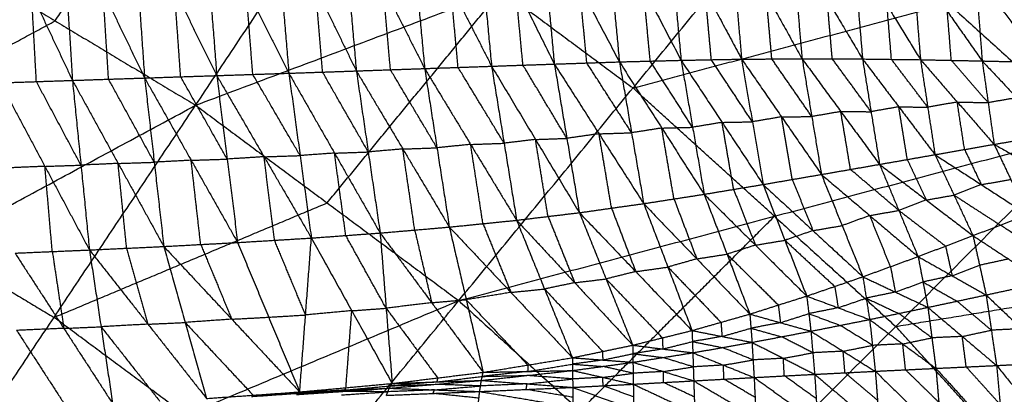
# Model space of a CAD drawing. Header units: millimetres. Extents: x -106 to 110, y -96 to 120.
# Tile 805 of 1020: x 27.29 to 42.23, y 49.69 to 55.37. Entities that reach past the tile are written whole.
import ezdxf

# ---------------------------------------------------------------- set-up
doc = ezdxf.new("R2010")
doc.units = ezdxf.units.MM
doc.header["$MEASUREMENT"] = 0
doc.layers.add('Default', color=7, linetype='Continuous', true_color=0x000000)

msp = doc.modelspace()

# ---------------------------------------------------------------- linework, layer by layer
at = {"layer": 'Default'}
for points in [[(29.962, 54.073, 3.861), (32.277, 57.538, 3.907), (34.592, 61.003, 3.952)], [(27.83, 55.351, 3.861), (28.987, 57.084, 3.884), (30.145, 58.816, 3.907)], [(29.962, 54.073, 3.861), (34.602, 55.814, 3.907), (39.242, 57.555, 3.952)], [(33.954, 51.112, 3.861), (36.598, 54.334, 3.907), (39.242, 57.555, 3.952)], [(39.242, 57.555, 3.952), (41.386, 55.611, 3.952), (43.531, 53.667, 3.952)], [(26.852, 57.081, -3.008), (27.473, 55.765, -2.855), (28.093, 54.449, -2.702)], [(27.925, 57.104, -2.992), (28.009, 55.777, -2.847), (28.093, 54.449, -2.702)], [(27.925, 57.104, -2.992), (28.557, 55.795, -2.835), (29.188, 54.486, -2.677)], [(29.001, 57.122, -2.966), (29.095, 55.804, -2.821), (29.188, 54.486, -2.677)], [(29.001, 57.122, -2.966), (29.641, 55.822, -2.802), (30.282, 54.522, -2.639)], [(30.079, 57.133, -2.925), (30.18, 55.828, -2.782), (30.282, 54.522, -2.639)], [(30.079, 57.133, -2.925), (30.728, 55.846, -2.756), (31.376, 54.558, -2.587)], [(31.16, 57.136, -2.869), (31.268, 55.847, -2.728), (31.376, 54.558, -2.587)], [(31.16, 57.136, -2.869), (31.78, 55.864, -2.696), (32.4, 54.593, -2.523)], [(32.174, 57.128, -2.8), (32.287, 55.861, -2.661), (32.4, 54.593, -2.523)], [(32.174, 57.128, -2.8), (32.805, 55.879, -2.622), (33.436, 54.629, -2.444)], [(33.207, 57.109, -2.713), (33.321, 55.869, -2.578), (33.436, 54.629, -2.444)], [(33.207, 57.109, -2.713), (33.829, 55.886, -2.532), (34.452, 54.664, -2.351)], [(34.224, 57.073, -2.612), (34.338, 55.869, -2.481), (34.452, 54.664, -2.351)], [(34.224, 57.073, -2.612), (34.814, 55.885, -2.432), (35.404, 54.697, -2.252)], [(35.183, 57.022, -2.502), (35.294, 55.86, -2.377), (35.404, 54.697, -2.252)], [(35.183, 57.022, -2.502), (35.787, 55.876, -2.319), (36.391, 54.73, -2.135)], [(36.183, 56.945, -2.375), (36.287, 55.838, -2.255), (36.391, 54.73, -2.135)], [(36.183, 56.945, -2.375), (36.755, 55.85, -2.193), (37.327, 54.754, -2.012)], [(37.134, 56.847, -2.24), (37.23, 55.801, -2.126), (37.327, 54.754, -2.012)], [(37.134, 56.847, -2.24), (37.69, 55.809, -2.06), (38.246, 54.771, -1.88)], [(25.698, 56.629, 3.861), (27.83, 55.351, 3.861), (29.962, 54.073, 3.861)], [(38.071, 56.725, -2.095), (38.159, 55.748, -1.988), (38.246, 54.771, -1.88)], [(38.071, 56.725, -2.095), (38.617, 55.751, -1.916), (39.163, 54.777, -1.737)], [(39.006, 56.581, -1.938), (39.084, 55.679, -1.838), (39.163, 54.777, -1.737)], [(39.006, 56.581, -1.938), (39.543, 55.677, -1.76), (40.08, 54.774, -1.582)], [(39.942, 56.417, -1.768), (40.011, 55.595, -1.675), (40.08, 54.774, -1.582)], [(39.942, 56.417, -1.768), (40.451, 55.59, -1.595), (40.959, 54.763, -1.422)], [(40.839, 56.244, -1.592), (40.899, 55.504, -1.507), (40.959, 54.763, -1.422)], [(40.839, 56.244, -1.592), (41.367, 55.494, -1.416), (41.895, 54.744, -1.24)], [(41.794, 56.05, -1.392), (41.845, 55.397, -1.316), (41.895, 54.744, -1.24)], [(41.794, 56.05, -1.392), (42.3, 55.386, -1.223), (42.805, 54.722, -1.054)], [(32.918, 54.611, -2.483), (32.862, 55.245, -2.552), (32.805, 55.879, -2.622)], [(33.944, 54.646, -2.397), (33.887, 55.266, -2.465), (33.829, 55.886, -2.532)], [(34.928, 54.681, -2.301), (34.871, 55.283, -2.366), (34.814, 55.885, -2.432)], [(35.898, 54.713, -2.193), (35.842, 55.295, -2.256), (35.787, 55.876, -2.319)], [(27.546, 54.431, -2.71), (27.509, 55.098, -2.783), (27.473, 55.765, -2.855)], [(28.641, 54.468, -2.69), (28.599, 55.131, -2.762), (28.557, 55.795, -2.835)], [(29.735, 54.504, -2.658), (29.688, 55.163, -2.73), (29.641, 55.822, -2.802)], [(30.829, 54.54, -2.613), (30.778, 55.193, -2.684), (30.728, 55.846, -2.756)], [(31.888, 54.575, -2.555), (31.834, 55.22, -2.625), (31.78, 55.864, -2.696)], [(31.958, 52.593, 3.861), (33.28, 54.203, 3.884), (34.602, 55.814, 3.907)], [(34.602, 55.814, 3.907), (35.6, 55.074, 3.907), (36.598, 54.334, 3.907)], [(36.859, 54.742, -2.074), (36.807, 55.296, -2.133), (36.755, 55.85, -2.193)], [(37.786, 54.763, -1.946), (37.738, 55.286, -2.003), (37.69, 55.809, -2.06)], [(38.704, 54.774, -1.809), (38.661, 55.263, -1.862), (38.617, 55.751, -1.916)], [(36.598, 54.334, 3.907), (38.992, 54.972, 3.929), (41.386, 55.611, 3.952)], [(39.621, 54.776, -1.66), (39.582, 55.226, -1.71), (39.543, 55.677, -1.76)], [(40.519, 54.768, -1.502), (40.485, 55.179, -1.548), (40.451, 55.59, -1.595)], [(41.427, 54.753, -1.331), (41.397, 55.124, -1.373), (41.367, 55.494, -1.416)], [(23.875, 53.219, 3.835), (25.852, 54.285, 3.848), (27.83, 55.351, 3.861)], [(34.452, 54.664, -2.351), (34.928, 54.681, -2.301), (35.404, 54.697, -2.252)], [(35.594, 53.571, -1.824), (35.261, 54.126, -2.063), (34.928, 54.681, -2.301)], [(35.404, 54.697, -2.252), (35.898, 54.713, -2.193), (36.391, 54.73, -2.135)], [(35.404, 54.697, -2.252), (35.594, 53.571, -1.824), (35.784, 52.445, -1.396)], [(35.404, 54.697, -2.252), (36.082, 53.64, -1.784), (36.76, 52.582, -1.317)], [(36.576, 53.656, -1.726), (36.237, 54.185, -1.96), (35.898, 54.713, -2.193)], [(36.391, 54.73, -2.135), (36.859, 54.742, -2.074), (37.327, 54.754, -2.012)], [(36.391, 54.73, -2.135), (36.576, 53.656, -1.726), (36.76, 52.582, -1.317)], [(36.391, 54.73, -2.135), (37.034, 53.727, -1.684), (37.677, 52.724, -1.234)], [(37.502, 53.739, -1.623), (37.18, 54.241, -1.848), (36.859, 54.742, -2.074)], [(37.327, 54.754, -2.012), (37.786, 54.763, -1.946), (38.246, 54.771, -1.88)], [(37.327, 54.754, -2.012), (37.502, 53.739, -1.623), (37.677, 52.724, -1.234)], [(37.327, 54.754, -2.012), (37.949, 53.813, -1.578), (38.571, 52.872, -1.144)], [(38.408, 53.822, -1.512), (38.097, 54.292, -1.729), (37.786, 54.763, -1.946)], [(38.246, 54.771, -1.88), (38.704, 54.774, -1.809), (39.163, 54.777, -1.737)], [(38.246, 54.771, -1.88), (38.408, 53.822, -1.512), (38.571, 52.872, -1.144)], [(38.246, 54.771, -1.88), (38.851, 53.897, -1.464), (39.456, 53.024, -1.048)], [(39.31, 53.901, -1.392), (39.007, 54.337, -1.601), (38.704, 54.774, -1.809)], [(39.163, 54.777, -1.737), (39.31, 53.901, -1.392), (39.456, 53.024, -1.048)], [(39.163, 54.777, -1.737), (39.621, 54.776, -1.66), (40.08, 54.774, -1.582)], [(39.163, 54.777, -1.737), (39.75, 53.977, -1.34), (40.338, 53.177, -0.943)], [(40.209, 53.975, -1.263), (39.915, 54.375, -1.461), (39.621, 54.776, -1.66)], [(40.08, 54.774, -1.582), (40.209, 53.975, -1.263), (40.338, 53.177, -0.943)], [(40.08, 54.774, -1.582), (40.519, 54.768, -1.502), (40.959, 54.763, -1.422)], [(40.08, 54.774, -1.582), (40.63, 54.049, -1.209), (41.179, 53.324, -0.836)], [(41.069, 54.043, -1.129), (40.794, 54.406, -1.315), (40.519, 54.768, -1.502)], [(40.959, 54.763, -1.422), (41.069, 54.043, -1.129), (41.179, 53.324, -0.836)], [(40.959, 54.763, -1.422), (41.427, 54.753, -1.331), (41.895, 54.744, -1.24)], [(40.959, 54.763, -1.422), (41.517, 54.121, -1.068), (42.076, 53.48, -0.713)], [(41.986, 54.112, -0.976), (41.706, 54.433, -1.154), (41.427, 54.753, -1.331)], [(41.895, 54.744, -1.24), (41.986, 54.112, -0.976), (42.076, 53.48, -0.713)], [(41.895, 54.744, -1.24), (42.35, 54.733, -1.147), (42.805, 54.722, -1.054)], [(41.895, 54.744, -1.24), (42.421, 54.186, -0.914), (42.946, 53.628, -0.588)], [(30.282, 54.522, -2.639), (30.829, 54.54, -2.613), (31.376, 54.558, -2.587)], [(31.547, 53.31, -2.108), (31.188, 53.925, -2.36), (30.829, 54.54, -2.613)], [(31.376, 54.558, -2.587), (31.888, 54.575, -2.555), (32.4, 54.593, -2.523)], [(31.376, 54.558, -2.587), (31.547, 53.31, -2.108), (31.718, 52.061, -1.629)], [(31.376, 54.558, -2.587), (32.069, 53.347, -2.085), (32.761, 52.137, -1.583)], [(32.581, 53.365, -2.053), (32.234, 53.97, -2.304), (31.888, 54.575, -2.555)], [(32.4, 54.593, -2.523), (32.918, 54.611, -2.483), (33.436, 54.629, -2.444)], [(32.4, 54.593, -2.523), (32.581, 53.365, -2.053), (32.761, 52.137, -1.583)], [(32.4, 54.593, -2.523), (33.105, 53.41, -2.026), (33.811, 52.227, -1.528)], [(33.623, 53.428, -1.986), (33.271, 54.019, -2.235), (32.918, 54.611, -2.483)], [(33.436, 54.629, -2.444), (33.944, 54.646, -2.397), (34.452, 54.664, -2.351)], [(33.436, 54.629, -2.444), (33.623, 53.428, -1.986), (33.811, 52.227, -1.528)], [(33.436, 54.629, -2.444), (34.134, 53.479, -1.954), (34.832, 52.33, -1.464)], [(34.642, 53.497, -1.908), (34.293, 54.072, -2.152), (33.944, 54.646, -2.397)], [(34.452, 54.664, -2.351), (34.642, 53.497, -1.908), (34.832, 52.33, -1.464)], [(34.452, 54.664, -2.351), (35.118, 53.554, -1.874), (35.784, 52.445, -1.396)], [(26.998, 54.413, -2.718), (27.546, 54.431, -2.71), (28.093, 54.449, -2.702)], [(26.998, 54.413, -2.718), (27.675, 53.147, -2.217), (28.351, 51.88, -1.716)], [(28.222, 53.165, -2.209), (27.884, 53.798, -2.46), (27.546, 54.431, -2.71)], [(28.093, 54.449, -2.702), (28.641, 54.468, -2.69), (29.188, 54.486, -2.677)], [(28.093, 54.449, -2.702), (28.222, 53.165, -2.209), (28.351, 51.88, -1.716)], [(28.093, 54.449, -2.702), (28.786, 53.191, -2.199), (29.479, 51.933, -1.695)], [(29.334, 53.209, -2.186), (28.987, 53.838, -2.438), (28.641, 54.468, -2.69)], [(29.188, 54.486, -2.677), (29.735, 54.504, -2.658), (30.282, 54.522, -2.639)], [(29.188, 54.486, -2.677), (29.334, 53.209, -2.186), (29.479, 51.933, -1.695)], [(29.188, 54.486, -2.677), (29.894, 53.239, -2.172), (30.599, 51.993, -1.667)], [(30.44, 53.257, -2.153), (30.088, 53.88, -2.405), (29.735, 54.504, -2.658)], [(30.282, 54.522, -2.639), (30.44, 53.257, -2.153), (30.599, 51.993, -1.667)], [(30.282, 54.522, -2.639), (31, 53.292, -2.134), (31.718, 52.061, -1.629)], [(38.743, 52.39, 3.907), (37.67, 53.362, 3.907), (36.598, 54.334, 3.907)], [(41.517, 54.121, -1.068), (41.293, 54.082, -1.098), (41.069, 54.043, -1.129)], [(41.628, 53.402, -0.774), (41.572, 53.762, -0.921), (41.517, 54.121, -1.068)], [(41.517, 54.121, -1.068), (41.751, 54.117, -1.022), (41.986, 54.112, -0.976)], [(42.421, 54.186, -0.914), (42.203, 54.149, -0.945), (41.986, 54.112, -0.976)], [(22.052, 49.808, 3.809), (26.007, 51.941, 3.835), (29.962, 54.073, 3.861)], [(25.665, 47.643, 3.809), (27.813, 50.858, 3.835), (29.962, 54.073, 3.861)], [(29.962, 54.073, 3.861), (31.958, 52.593, 3.861), (33.954, 51.112, 3.861)], [(39.75, 53.977, -1.34), (39.53, 53.939, -1.366), (39.31, 53.901, -1.392)], [(39.897, 53.1, -0.996), (39.824, 53.539, -1.168), (39.75, 53.977, -1.34)], [(39.75, 53.977, -1.34), (39.98, 53.976, -1.302), (40.209, 53.975, -1.263)], [(40.63, 54.049, -1.209), (40.419, 54.012, -1.236), (40.209, 53.975, -1.263)], [(40.759, 53.25, -0.89), (40.694, 53.65, -1.049), (40.63, 54.049, -1.209)], [(40.63, 54.049, -1.209), (40.849, 54.046, -1.169), (41.069, 54.043, -1.129)], [(37.949, 53.813, -1.578), (37.725, 53.776, -1.601), (37.502, 53.739, -1.623)], [(37.949, 53.813, -1.578), (38.178, 53.817, -1.545), (38.408, 53.822, -1.512)], [(38.124, 52.798, -1.189), (38.036, 53.306, -1.384), (37.949, 53.813, -1.578)], [(38.851, 53.897, -1.464), (38.63, 53.859, -1.488), (38.408, 53.822, -1.512)], [(38.851, 53.897, -1.464), (39.08, 53.899, -1.428), (39.31, 53.901, -1.392)], [(39.014, 52.948, -1.096), (38.932, 53.423, -1.28), (38.851, 53.897, -1.464)], [(33.954, 51.112, 3.861), (38.743, 52.39, 3.907), (43.531, 53.667, 3.952)], [(36.082, 53.64, -1.784), (35.838, 53.605, -1.804), (35.594, 53.571, -1.824)], [(36.082, 53.64, -1.784), (36.329, 53.648, -1.755), (36.576, 53.656, -1.726)], [(36.272, 52.514, -1.356), (36.177, 53.077, -1.57), (36.082, 53.64, -1.784)], [(37.034, 53.727, -1.684), (36.805, 53.691, -1.705), (36.576, 53.656, -1.726)], [(37.034, 53.727, -1.684), (37.268, 53.733, -1.654), (37.502, 53.739, -1.623)], [(37.219, 52.653, -1.275), (37.126, 53.19, -1.48), (37.034, 53.727, -1.684)], [(37.638, 47.774, 3.861), (40.584, 50.721, 3.907), (43.531, 53.667, 3.952)], [(34.134, 53.479, -1.954), (34.388, 53.488, -1.931), (34.642, 53.497, -1.908)], [(35.118, 53.554, -1.874), (34.88, 53.526, -1.891), (34.642, 53.497, -1.908)], [(35.118, 53.554, -1.874), (35.356, 53.563, -1.849), (35.594, 53.571, -1.824)], [(35.308, 52.388, -1.43), (35.213, 52.971, -1.652), (35.118, 53.554, -1.874)], [(41.179, 53.324, -0.836), (41.628, 53.402, -0.774), (42.076, 53.48, -0.713)], [(42.076, 53.48, -0.713), (42.511, 53.554, -0.651), (42.946, 53.628, -0.588)], [(42.076, 53.48, -0.713), (42.329, 52.948, -0.246), (42.583, 52.416, 0.22)], [(42.076, 53.48, -0.713), (42.744, 53.107, -0.238), (43.412, 52.733, 0.237)], [(32.069, 53.347, -2.085), (31.808, 53.329, -2.096), (31.547, 53.31, -2.108)], [(32.069, 53.347, -2.085), (32.325, 53.356, -2.069), (32.581, 53.365, -2.053)], [(32.24, 52.099, -1.606), (32.154, 52.723, -1.846), (32.069, 53.347, -2.085)], [(33.105, 53.41, -2.026), (32.843, 53.387, -2.039), (32.581, 53.365, -2.053)], [(33.105, 53.41, -2.026), (33.364, 53.419, -2.006), (33.623, 53.428, -1.986)], [(33.286, 52.182, -1.556), (33.196, 52.796, -1.791), (33.105, 53.41, -2.026)], [(34.134, 53.479, -1.954), (33.879, 53.454, -1.97), (33.623, 53.428, -1.986)], [(34.321, 52.278, -1.496), (34.228, 52.879, -1.725), (34.134, 53.479, -1.954)], [(41.628, 53.402, -0.774), (41.754, 53.136, -0.541), (41.881, 52.87, -0.308)], [(28.786, 53.191, -2.199), (28.504, 53.178, -2.204), (28.222, 53.165, -2.209)], [(28.786, 53.191, -2.199), (29.06, 53.2, -2.193), (29.334, 53.209, -2.186)], [(28.915, 51.906, -1.706), (28.851, 52.549, -1.952), (28.786, 53.191, -2.199)], [(29.894, 53.239, -2.172), (29.614, 53.224, -2.179), (29.334, 53.209, -2.186)], [(29.894, 53.239, -2.172), (30.167, 53.248, -2.162), (30.44, 53.257, -2.153)], [(30.039, 51.963, -1.681), (29.966, 52.601, -1.926), (29.894, 53.239, -2.172)], [(31, 53.292, -2.134), (30.72, 53.274, -2.143), (30.44, 53.257, -2.153)], [(31, 53.292, -2.134), (31.274, 53.301, -2.121), (31.547, 53.31, -2.108)], [(31.159, 52.027, -1.648), (31.079, 52.659, -1.891), (31, 53.292, -2.134)], [(40.338, 53.177, -0.943), (40.759, 53.25, -0.89), (41.179, 53.324, -0.836)], [(40.759, 53.25, -0.89), (40.903, 52.944, -0.629), (41.047, 52.637, -0.369)], [(41.179, 53.324, -0.836), (41.468, 52.711, -0.315), (41.756, 52.097, 0.206)], [(41.179, 53.324, -0.836), (41.881, 52.87, -0.308), (42.583, 52.416, 0.22)], [(27.675, 53.147, -2.217), (27.393, 53.135, -2.221), (27.11, 53.123, -2.224)], [(27.675, 53.147, -2.217), (27.949, 53.156, -2.213), (28.222, 53.165, -2.209)], [(27.787, 51.856, -1.723), (27.731, 52.501, -1.97), (27.675, 53.147, -2.217)], [(39.456, 53.024, -1.048), (39.897, 53.1, -0.996), (40.338, 53.177, -0.943)], [(40.63, 52.479, -0.375), (40.264, 52.789, -0.686), (39.897, 53.1, -0.996)], [(40.338, 53.177, -0.943), (40.63, 52.479, -0.375), (40.923, 51.78, 0.192)], [(40.338, 53.177, -0.943), (41.047, 52.637, -0.369), (41.756, 52.097, 0.206)], [(38.571, 52.872, -1.144), (39.014, 52.948, -1.096), (39.456, 53.024, -1.048)], [(39.014, 52.948, -1.096), (39.171, 52.561, -0.789), (39.328, 52.173, -0.482)], [(39.456, 53.024, -1.048), (39.771, 52.249, -0.434), (40.085, 51.474, 0.181)], [(39.456, 53.024, -1.048), (40.19, 52.402, -0.428), (40.923, 51.78, 0.192)], [(41.881, 52.87, -0.308), (42.105, 52.909, -0.277), (42.329, 52.948, -0.246)], [(37.677, 52.724, -1.234), (38.124, 52.798, -1.189), (38.571, 52.872, -1.144)], [(38.124, 52.798, -1.189), (38.289, 52.376, -0.86), (38.455, 51.953, -0.532)], [(38.571, 52.872, -1.144), (38.902, 52.027, -0.487), (39.233, 51.181, 0.17)], [(38.571, 52.872, -1.144), (39.328, 52.173, -0.482), (40.085, 51.474, 0.181)], [(41.881, 52.87, -0.308), (41.674, 52.79, -0.311), (41.468, 52.711, -0.315)], [(27.813, 50.858, 3.835), (29.886, 51.725, 3.848), (31.958, 52.593, 3.861)], [(36.76, 52.582, -1.317), (37.219, 52.653, -1.275), (37.677, 52.724, -1.234)], [(37.219, 52.653, -1.275), (37.392, 52.199, -0.927), (37.565, 51.745, -0.578)], [(37.677, 52.724, -1.234), (38.024, 51.816, -0.536), (38.37, 50.908, 0.161)], [(37.677, 52.724, -1.234), (38.455, 51.953, -0.532), (39.233, 51.181, 0.17)], [(41.047, 52.637, -0.369), (40.839, 52.558, -0.372), (40.63, 52.479, -0.375)], [(41.047, 52.637, -0.369), (41.258, 52.674, -0.342), (41.468, 52.711, -0.315)], [(41.468, 52.711, -0.315), (41.819, 52.484, -0.051), (42.17, 52.257, 0.213)], [(34.832, 52.33, -1.464), (35.308, 52.388, -1.43), (35.784, 52.445, -1.396)], [(35.784, 52.445, -1.396), (36.272, 52.514, -1.356), (36.76, 52.582, -1.317)], [(35.784, 52.445, -1.396), (36.189, 51.441, -0.626), (36.594, 50.437, 0.145)], [(35.784, 52.445, -1.396), (36.639, 51.552, -0.622), (37.493, 50.659, 0.152)], [(36.272, 52.514, -1.356), (36.455, 52.033, -0.989), (36.639, 51.552, -0.622)], [(36.76, 52.582, -1.317), (37.127, 51.621, -0.582), (37.493, 50.659, 0.152)], [(36.76, 52.582, -1.317), (37.565, 51.745, -0.578), (38.37, 50.908, 0.161)], [(40.19, 52.402, -0.428), (40.41, 52.44, -0.402), (40.63, 52.479, -0.375)], [(40.63, 52.479, -0.375), (40.985, 52.209, -0.088), (41.34, 51.939, 0.199)], [(33.811, 52.227, -1.528), (34.321, 52.278, -1.496), (34.832, 52.33, -1.464)], [(34.832, 52.33, -1.464), (35.255, 51.288, -0.663), (35.678, 50.247, 0.138)], [(34.832, 52.33, -1.464), (35.713, 51.384, -0.66), (36.594, 50.437, 0.145)], [(35.308, 52.388, -1.43), (35.511, 51.886, -1.045), (35.713, 51.384, -0.66)], [(35.796, 49.443, 3.861), (37.269, 50.916, 3.884), (38.743, 52.39, 3.907)], [(38.743, 52.39, 3.907), (39.664, 51.555, 3.907), (40.584, 50.721, 3.907)], [(40.19, 52.402, -0.428), (39.98, 52.325, -0.431), (39.771, 52.249, -0.434)], [(40.504, 51.627, 0.187), (40.347, 52.014, -0.121), (40.19, 52.402, -0.428)], [(41.756, 52.097, 0.206), (42.17, 52.257, 0.213), (42.583, 52.416, 0.22)], [(31.718, 52.061, -1.629), (32.24, 52.099, -1.606), (32.761, 52.137, -1.583)], [(32.761, 52.137, -1.583), (33.286, 52.182, -1.556), (33.811, 52.227, -1.528)], [(32.761, 52.137, -1.583), (32.852, 50.997, -0.731), (32.944, 49.857, 0.121)], [(32.761, 52.137, -1.583), (33.543, 51.081, -0.727), (34.324, 50.026, 0.129)], [(33.286, 52.182, -1.556), (33.414, 51.631, -1.142), (33.543, 51.081, -0.727)], [(33.811, 52.227, -1.528), (34.067, 51.126, -0.7), (34.324, 50.026, 0.129)], [(33.811, 52.227, -1.528), (34.745, 51.237, -0.695), (35.678, 50.247, 0.138)], [(34.321, 52.278, -1.496), (34.533, 51.757, -1.096), (34.745, 51.237, -0.695)], [(39.328, 52.173, -0.482), (39.115, 52.1, -0.484), (38.902, 52.027, -0.487)], [(39.328, 52.173, -0.482), (39.549, 52.211, -0.458), (39.771, 52.249, -0.434)], [(42.708, 51.903, -0.236), (42.439, 52.08, -0.011), (42.17, 52.257, 0.213)], [(29.479, 51.933, -1.695), (30.039, 51.963, -1.681), (30.599, 51.993, -1.667)], [(30.599, 51.993, -1.667), (31.159, 52.027, -1.648), (31.718, 52.061, -1.629)], [(30.599, 51.993, -1.667), (31.07, 50.861, -0.776), (31.541, 49.729, 0.114)], [(31.63, 50.895, -0.757), (31.394, 51.461, -1.203), (31.159, 52.027, -1.648)], [(31.541, 49.729, 0.114), (31.63, 50.895, -0.757), (31.718, 52.061, -1.629)], [(31.718, 52.061, -1.629), (32.331, 50.959, -0.754), (32.944, 49.857, 0.121)], [(32.852, 50.997, -0.731), (32.546, 51.548, -1.169), (32.24, 52.099, -1.606)], [(38.455, 51.953, -0.532), (38.679, 51.99, -0.509), (38.902, 52.027, -0.487)], [(38.902, 52.027, -0.487), (39.281, 51.677, -0.156), (39.659, 51.327, 0.175)], [(40.923, 51.78, 0.192), (41.34, 51.939, 0.199), (41.756, 52.097, 0.206)], [(41.756, 52.097, 0.206), (41.856, 51.648, -0.201), (41.955, 51.198, -0.608)], [(41.756, 52.097, 0.206), (42.295, 51.743, -0.243), (42.834, 51.389, -0.692)], [(26.007, 51.941, 3.835), (26.91, 51.399, 3.835), (27.813, 50.858, 3.835)], [(27.222, 51.832, -1.73), (27.787, 51.856, -1.723), (28.351, 51.88, -1.716)], [(27.787, 51.856, -1.723), (27.875, 51.274, -1.269), (27.962, 50.692, -0.814)], [(28.351, 51.88, -1.716), (28.915, 51.906, -1.706), (29.479, 51.933, -1.695)], [(28.351, 51.88, -1.716), (28.527, 50.716, -0.807), (28.703, 49.552, 0.101)], [(28.351, 51.88, -1.716), (29.239, 50.755, -0.804), (30.127, 49.63, 0.107)], [(28.915, 51.906, -1.706), (29.077, 51.331, -1.255), (29.239, 50.755, -0.804)], [(29.479, 51.933, -1.695), (29.803, 50.781, -0.794), (30.127, 49.63, 0.107)], [(29.479, 51.933, -1.695), (30.51, 50.831, -0.791), (31.541, 49.729, 0.114)], [(30.039, 51.963, -1.681), (30.274, 51.397, -1.236), (30.51, 50.831, -0.791)], [(38.455, 51.953, -0.532), (38.239, 51.885, -0.534), (38.024, 51.816, -0.536)], [(41.34, 51.939, 0.199), (41.389, 51.714, -0.004), (41.439, 51.489, -0.208)], [(27.222, 51.832, -1.73), (27.962, 50.692, -0.814), (28.703, 49.552, 0.101)], [(37.565, 51.745, -0.578), (37.346, 51.683, -0.58), (37.127, 51.621, -0.582)], [(37.565, 51.745, -0.578), (37.795, 51.781, -0.557), (38.024, 51.816, -0.536)], [(38.024, 51.816, -0.536), (38.413, 51.431, -0.185), (38.802, 51.045, 0.165)], [(40.085, 51.474, 0.181), (40.504, 51.627, 0.187), (40.923, 51.78, 0.192)], [(40.923, 51.78, 0.192), (40.997, 51.395, -0.167), (41.072, 51.01, -0.526)], [(40.923, 51.78, 0.192), (41.439, 51.489, -0.208), (41.955, 51.198, -0.608)], [(42.295, 51.743, -0.243), (42.075, 51.695, -0.222), (41.856, 51.648, -0.201)], [(36.639, 51.552, -0.622), (36.414, 51.497, -0.624), (36.189, 51.441, -0.626)], [(36.639, 51.552, -0.622), (36.883, 51.586, -0.602), (37.127, 51.621, -0.582)], [(37.127, 51.621, -0.582), (37.529, 51.202, -0.213), (37.932, 50.784, 0.157)], [(40.504, 51.627, 0.187), (40.541, 51.434, 0.007), (40.578, 51.242, -0.172)], [(41.439, 51.489, -0.208), (41.647, 51.568, -0.205), (41.856, 51.648, -0.201)], [(35.713, 51.384, -0.66), (35.951, 51.412, -0.643), (36.189, 51.441, -0.626)], [(36.189, 51.441, -0.626), (36.616, 50.995, -0.239), (37.044, 50.548, 0.148)], [(39.233, 51.181, 0.17), (39.659, 51.327, 0.175), (40.085, 51.474, 0.181)], [(40.085, 51.474, 0.181), (40.136, 51.15, -0.133), (40.187, 50.826, -0.447)], [(40.085, 51.474, 0.181), (40.578, 51.242, -0.172), (41.072, 51.01, -0.526)], [(40.578, 51.242, -0.172), (40.788, 51.318, -0.17), (40.997, 51.395, -0.167)], [(40.584, 50.721, 3.907), (43.03, 51.122, 3.929), (45.475, 51.523, 3.952)], [(41.439, 51.489, -0.208), (41.218, 51.442, -0.187), (40.997, 51.395, -0.167)], [(40.997, 51.395, -0.167), (41.255, 51.249, -0.367), (41.513, 51.104, -0.567)], [(41.955, 51.198, -0.608), (42.395, 51.294, -0.65), (42.834, 51.389, -0.692)], [(34.745, 51.237, -0.695), (35, 51.263, -0.679), (35.255, 51.288, -0.663)], [(35.713, 51.384, -0.66), (35.484, 51.336, -0.662), (35.255, 51.288, -0.663)], [(35.255, 51.288, -0.663), (35.696, 50.815, -0.261), (36.136, 50.342, 0.141)], [(39.659, 51.327, 0.175), (39.685, 51.166, 0.019), (39.71, 51.004, -0.138)], [(40.578, 51.242, -0.172), (40.357, 51.196, -0.153), (40.136, 51.15, -0.133)], [(25.665, 47.643, 3.809), (29.81, 49.378, 3.835), (33.954, 51.112, 3.861)], [(29.048, 45.134, 3.809), (31.501, 48.123, 3.835), (33.954, 51.112, 3.861)], [(33.543, 51.081, -0.727), (33.805, 51.104, -0.713), (34.067, 51.126, -0.7)], [(33.954, 51.112, 3.861), (35.796, 49.443, 3.861), (37.638, 47.774, 3.861)], [(34.745, 51.237, -0.695), (34.406, 51.181, -0.697), (34.067, 51.126, -0.7)], [(34.067, 51.126, -0.7), (34.534, 50.631, -0.283), (35.001, 50.136, 0.133)], [(38.37, 50.908, 0.161), (38.802, 51.045, 0.165), (39.233, 51.181, 0.17)], [(39.233, 51.181, 0.17), (39.265, 50.915, -0.101), (39.297, 50.649, -0.372)], [(39.233, 51.181, 0.17), (39.71, 51.004, -0.138), (40.187, 50.826, -0.447)], [(39.71, 51.004, -0.138), (39.923, 51.077, -0.136), (40.136, 51.15, -0.133)], [(40.136, 51.15, -0.133), (40.383, 51.034, -0.309), (40.629, 50.918, -0.486)], [(41.072, 51.01, -0.526), (41.513, 51.104, -0.567), (41.955, 51.198, -0.608)], [(42.034, 50.664, -0.892), (41.774, 50.884, -0.729), (41.513, 51.104, -0.567)], [(41.955, 51.198, -0.608), (42.034, 50.664, -0.892), (42.114, 50.129, -1.175)], [(41.955, 51.198, -0.608), (42.493, 50.686, -0.967), (43.032, 50.174, -1.326)], [(32.331, 50.959, -0.754), (31.98, 50.927, -0.756), (31.63, 50.895, -0.757)], [(32.242, 49.793, 0.117), (32.287, 50.376, -0.318), (32.331, 50.959, -0.754)], [(32.331, 50.959, -0.754), (32.592, 50.978, -0.743), (32.852, 50.997, -0.731)], [(33.543, 51.081, -0.727), (33.197, 51.039, -0.729), (32.852, 50.997, -0.731)], [(32.852, 50.997, -0.731), (33.243, 50.469, -0.303), (33.634, 49.941, 0.125)], [(38.802, 51.045, 0.165), (38.818, 50.912, 0.03), (38.834, 50.778, -0.106)], [(39.71, 51.004, -0.138), (39.488, 50.959, -0.12), (39.265, 50.915, -0.101)], [(40.187, 50.826, -0.447), (40.629, 50.918, -0.486), (41.072, 51.01, -0.526)], [(41.072, 51.01, -0.526), (41.132, 50.548, -0.777), (41.193, 50.086, -1.028)], [(41.072, 51.01, -0.526), (41.593, 50.569, -0.851), (42.114, 50.129, -1.175)], [(29.81, 49.378, 3.835), (28.811, 50.118, 3.835), (27.813, 50.858, 3.835)], [(30.51, 50.831, -0.791), (30.156, 50.806, -0.792), (29.803, 50.781, -0.794)], [(30.51, 50.831, -0.791), (30.79, 50.846, -0.784), (31.07, 50.861, -0.776)], [(31.07, 50.861, -0.776), (31.35, 50.878, -0.767), (31.63, 50.895, -0.757)], [(37.493, 50.659, 0.152), (37.932, 50.784, 0.157), (38.37, 50.908, 0.161)], [(38.37, 50.908, 0.161), (38.387, 50.694, -0.071), (38.403, 50.48, -0.303)], [(38.37, 50.908, 0.161), (38.834, 50.778, -0.106), (39.297, 50.649, -0.372)], [(38.834, 50.778, -0.106), (39.049, 50.847, -0.103), (39.265, 50.915, -0.101)], [(39.265, 50.915, -0.101), (39.504, 50.826, -0.255), (39.742, 50.737, -0.409)], [(39.297, 50.649, -0.372), (39.742, 50.737, -0.409), (40.187, 50.826, -0.447)], [(40.187, 50.826, -0.447), (40.231, 50.434, -0.667), (40.274, 50.042, -0.888)], [(40.187, 50.826, -0.447), (40.69, 50.456, -0.737), (41.193, 50.086, -1.028)], [(41.132, 50.548, -0.777), (40.881, 50.733, -0.632), (40.629, 50.918, -0.486)], [(27.962, 50.692, -0.814), (27.604, 50.676, -0.816), (27.246, 50.661, -0.817)], [(27.246, 50.661, -0.817), (27.616, 50.091, -0.359), (27.987, 49.521, 0.099)], [(27.962, 50.692, -0.814), (28.245, 50.704, -0.811), (28.527, 50.716, -0.807)], [(29.239, 50.755, -0.804), (28.883, 50.736, -0.806), (28.527, 50.716, -0.807)], [(28.527, 50.716, -0.807), (28.971, 50.154, -0.351), (29.415, 49.591, 0.104)], [(29.239, 50.755, -0.804), (29.521, 50.768, -0.799), (29.803, 50.781, -0.794)], [(29.803, 50.781, -0.794), (30.318, 50.23, -0.342), (30.834, 49.679, 0.111)], [(36.594, 50.437, 0.145), (37.044, 50.548, 0.148), (37.493, 50.659, 0.152)], [(37.493, 50.659, 0.152), (37.499, 50.491, -0.043), (37.505, 50.322, -0.239)], [(37.493, 50.659, 0.152), (37.948, 50.569, -0.075), (38.403, 50.48, -0.303)], [(37.932, 50.784, 0.157), (37.94, 50.677, 0.041), (37.948, 50.569, -0.075)], [(37.948, 50.569, -0.075), (38.167, 50.632, -0.073), (38.387, 50.694, -0.071)], [(38.834, 50.778, -0.106), (38.61, 50.736, -0.088), (38.387, 50.694, -0.071)], [(38.387, 50.694, -0.071), (38.618, 50.629, -0.204), (38.85, 50.564, -0.338)], [(38.403, 50.48, -0.303), (38.85, 50.564, -0.338), (39.297, 50.649, -0.372)], [(39.297, 50.649, -0.372), (39.325, 50.322, -0.565), (39.354, 49.996, -0.757)], [(39.297, 50.649, -0.372), (39.785, 50.345, -0.63), (40.274, 50.042, -0.888)], [(40.231, 50.434, -0.667), (39.986, 50.586, -0.538), (39.742, 50.737, -0.409)], [(42.528, 48.576, 3.907), (41.556, 49.648, 3.907), (40.584, 50.721, 3.907)], [(41.593, 50.569, -0.851), (41.813, 50.617, -0.871), (42.034, 50.664, -0.892)], [(42.493, 50.686, -0.967), (42.264, 50.675, -0.929), (42.034, 50.664, -0.892)], [(37.044, 50.548, 0.148), (37.047, 50.464, 0.051), (37.049, 50.379, -0.047)], [(37.948, 50.569, -0.075), (37.724, 50.53, -0.059), (37.499, 50.491, -0.043)], [(39.325, 50.322, -0.565), (39.088, 50.443, -0.451), (38.85, 50.564, -0.338)], [(40.69, 50.456, -0.737), (40.911, 50.502, -0.757), (41.132, 50.548, -0.777)], [(41.593, 50.569, -0.851), (41.362, 50.559, -0.814), (41.132, 50.548, -0.777)], [(41.653, 50.108, -1.102), (41.623, 50.338, -0.976), (41.593, 50.569, -0.851)], [(35.678, 50.247, 0.138), (36.136, 50.342, 0.141), (36.594, 50.437, 0.145)], [(36.594, 50.437, 0.145), (36.596, 50.308, -0.018), (36.597, 50.178, -0.18)], [(36.594, 50.437, 0.145), (37.049, 50.379, -0.047), (37.505, 50.322, -0.239)], [(37.049, 50.379, -0.047), (36.823, 50.343, -0.032), (36.596, 50.308, -0.018)], [(37.049, 50.379, -0.047), (37.274, 50.435, -0.045), (37.499, 50.491, -0.043)], [(37.499, 50.491, -0.043), (37.726, 50.446, -0.157), (37.954, 50.401, -0.271)], [(37.505, 50.322, -0.239), (37.954, 50.401, -0.271), (38.403, 50.48, -0.303)], [(38.419, 50.214, -0.469), (38.187, 50.307, -0.37), (37.954, 50.401, -0.271)], [(38.403, 50.48, -0.303), (38.419, 50.214, -0.469), (38.435, 49.947, -0.635)], [(38.403, 50.48, -0.303), (38.878, 50.238, -0.53), (39.354, 49.996, -0.757)], [(39.785, 50.345, -0.63), (39.555, 50.334, -0.598), (39.325, 50.322, -0.565)], [(39.785, 50.345, -0.63), (40.008, 50.39, -0.649), (40.231, 50.434, -0.667)], [(39.814, 50.019, -0.823), (39.8, 50.182, -0.727), (39.785, 50.345, -0.63)], [(40.69, 50.456, -0.737), (40.46, 50.445, -0.702), (40.231, 50.434, -0.667)], [(40.733, 50.064, -0.958), (40.712, 50.26, -0.848), (40.69, 50.456, -0.737)], [(34.324, 50.026, 0.129), (35.001, 50.136, 0.133), (35.678, 50.247, 0.138)], [(35.678, 50.247, 0.138), (35.68, 50.15, 0.006), (35.681, 50.053, -0.126)], [(35.678, 50.247, 0.138), (36.138, 50.212, -0.021), (36.597, 50.178, -0.18)], [(36.138, 50.212, -0.021), (35.909, 50.181, -0.008), (35.68, 50.15, 0.006)], [(36.136, 50.342, 0.141), (36.137, 50.277, 0.06), (36.138, 50.212, -0.021)], [(36.138, 50.212, -0.021), (36.367, 50.26, -0.019), (36.596, 50.308, -0.018)], [(36.596, 50.308, -0.018), (36.823, 50.279, -0.113), (37.051, 50.25, -0.209)], [(36.597, 50.178, -0.18), (37.051, 50.25, -0.209), (37.505, 50.322, -0.239)], [(37.512, 50.109, -0.38), (37.281, 50.18, -0.295), (37.051, 50.25, -0.209)], [(37.505, 50.322, -0.239), (37.512, 50.109, -0.38), (37.519, 49.897, -0.522)], [(37.505, 50.322, -0.239), (37.97, 50.135, -0.437), (38.435, 49.947, -0.635)], [(37.97, 50.135, -0.437), (38.194, 50.174, -0.453), (38.419, 50.214, -0.469)], [(38.878, 50.238, -0.53), (38.649, 50.226, -0.5), (38.419, 50.214, -0.469)], [(38.878, 50.238, -0.53), (39.102, 50.28, -0.547), (39.325, 50.322, -0.565)], [(38.894, 49.972, -0.696), (38.886, 50.105, -0.613), (38.878, 50.238, -0.53)], [(34.297, 49.903, -0.054), (34.989, 49.978, -0.09), (35.681, 50.053, -0.126)], [(34.324, 50.026, 0.129), (35.003, 50.039, 0.001), (35.681, 50.053, -0.126)], [(35.001, 50.136, 0.133), (35.002, 50.088, 0.067), (35.003, 50.039, 0.001)], [(35.003, 50.039, 0.001), (35.341, 50.094, 0.003), (35.68, 50.15, 0.006)], [(35.68, 50.15, 0.006), (35.91, 50.132, -0.074), (36.139, 50.115, -0.153)], [(35.681, 50.053, -0.126), (36.139, 50.115, -0.153), (36.597, 50.178, -0.18)], [(35.681, 50.053, -0.126), (35.682, 49.925, -0.225), (35.683, 49.798, -0.324)], [(35.681, 50.053, -0.126), (36.142, 49.949, -0.272), (36.602, 49.846, -0.418)], [(36.6, 50.012, -0.299), (36.369, 50.064, -0.226), (36.139, 50.115, -0.153)], [(36.597, 50.178, -0.18), (36.6, 50.012, -0.299), (36.602, 49.846, -0.418)], [(36.597, 50.178, -0.18), (37.058, 50.038, -0.351), (37.519, 49.897, -0.522)], [(37.058, 50.038, -0.351), (37.285, 50.073, -0.366), (37.512, 50.109, -0.38)], [(37.97, 50.135, -0.437), (37.741, 50.122, -0.409), (37.512, 50.109, -0.38)], [(37.977, 49.922, -0.579), (37.973, 50.028, -0.508), (37.97, 50.135, -0.437)], [(40.274, 50.042, -0.888), (40.733, 50.064, -0.958), (41.193, 50.086, -1.028)], [(41.237, 49.572, -1.144), (40.985, 49.818, -1.051), (40.733, 50.064, -0.958)], [(41.193, 50.086, -1.028), (41.653, 50.108, -1.102), (42.114, 50.129, -1.175)], [(41.193, 50.086, -1.028), (41.237, 49.572, -1.144), (41.28, 49.059, -1.259)], [(41.193, 50.086, -1.028), (41.708, 49.517, -1.232), (42.223, 48.948, -1.436)], [(42.168, 49.538, -1.306), (41.911, 49.823, -1.204), (41.653, 50.108, -1.102)], [(42.114, 50.129, -1.175), (42.573, 50.152, -1.251), (43.032, 50.174, -1.326)], [(42.114, 50.129, -1.175), (42.168, 49.538, -1.306), (42.223, 48.948, -1.436)], [(42.114, 50.129, -1.175), (42.639, 49.483, -1.396), (43.164, 48.837, -1.617)], [(32.899, 49.785, 0.004), (33.598, 49.844, -0.025), (34.297, 49.903, -0.054)], [(32.944, 49.857, 0.121), (33.634, 49.941, 0.125), (34.324, 50.026, 0.129)], [(32.944, 49.857, 0.121), (33.62, 49.88, 0.033), (34.297, 49.903, -0.054)], [(33.62, 49.88, 0.033), (33.965, 49.922, 0.035), (34.311, 49.964, 0.037)], [(33.634, 49.941, 0.125), (33.627, 49.911, 0.079), (33.62, 49.88, 0.033)], [(34.271, 49.735, -0.196), (34.284, 49.819, -0.125), (34.297, 49.903, -0.054)], [(34.297, 49.903, -0.054), (34.311, 49.964, 0.037), (34.324, 50.026, 0.129)], [(34.297, 49.903, -0.054), (34.99, 49.851, -0.189), (35.683, 49.798, -0.324)], [(35.003, 50.039, 0.001), (34.657, 50.002, 0.019), (34.311, 49.964, 0.037)], [(34.311, 49.964, 0.037), (34.65, 49.971, -0.026), (34.989, 49.978, -0.09)], [(35.682, 49.925, -0.225), (35.336, 49.952, -0.158), (34.989, 49.978, -0.09)], [(34.99, 49.851, -0.189), (35.336, 49.888, -0.207), (35.682, 49.925, -0.225)], [(36.142, 49.949, -0.272), (35.912, 49.937, -0.249), (35.682, 49.925, -0.225)], [(36.142, 49.949, -0.272), (36.371, 49.981, -0.286), (36.6, 50.012, -0.299)], [(36.143, 49.822, -0.371), (36.142, 49.886, -0.322), (36.142, 49.949, -0.272)], [(37.058, 50.038, -0.351), (36.829, 50.025, -0.325), (36.6, 50.012, -0.299)], [(36.602, 49.846, -0.418), (37.06, 49.871, -0.47), (37.519, 49.897, -0.522)], [(37.06, 49.871, -0.47), (37.059, 49.954, -0.411), (37.058, 50.038, -0.351)], [(37.519, 49.897, -0.522), (37.977, 49.922, -0.579), (38.435, 49.947, -0.635)], [(37.519, 49.897, -0.522), (37.527, 49.653, -0.587), (37.535, 49.41, -0.652)], [(37.519, 49.897, -0.522), (37.992, 49.62, -0.654), (38.465, 49.342, -0.787)], [(38.45, 49.645, -0.711), (38.213, 49.784, -0.645), (37.977, 49.922, -0.579)], [(38.435, 49.947, -0.635), (38.894, 49.972, -0.696), (39.354, 49.996, -0.757)], [(38.435, 49.947, -0.635), (38.45, 49.645, -0.711), (38.465, 49.342, -0.787)], [(38.435, 49.947, -0.635), (38.918, 49.604, -0.784), (39.401, 49.26, -0.933)], [(39.377, 49.628, -0.845), (39.136, 49.8, -0.771), (38.894, 49.972, -0.696)], [(39.354, 49.996, -0.757), (39.814, 50.019, -0.823), (40.274, 50.042, -0.888)], [(39.354, 49.996, -0.757), (39.377, 49.628, -0.845), (39.401, 49.26, -0.933)], [(39.354, 49.996, -0.757), (39.847, 49.58, -0.924), (40.34, 49.164, -1.091)], [(40.307, 49.603, -0.99), (40.06, 49.811, -0.906), (39.814, 50.019, -0.823)], [(40.274, 50.042, -0.888), (40.307, 49.603, -0.99), (40.34, 49.164, -1.091)], [(40.274, 50.042, -0.888), (40.777, 49.55, -1.074), (41.28, 49.059, -1.259)], [(31.491, 49.689, 0.046), (32.195, 49.737, 0.025), (32.899, 49.785, 0.004)], [(32.22, 49.757, 0.059), (31.868, 49.733, 0.069), (31.516, 49.709, 0.08)], [(31.541, 49.729, 0.114), (32.242, 49.793, 0.117), (32.944, 49.857, 0.121)], [(31.541, 49.729, 0.114), (32.22, 49.757, 0.059), (32.899, 49.785, 0.004)], [(32.22, 49.757, 0.059), (32.571, 49.789, 0.061), (32.921, 49.821, 0.062)], [(32.242, 49.793, 0.117), (32.231, 49.775, 0.088), (32.22, 49.757, 0.059)], [(32.857, 49.677, -0.093), (32.878, 49.731, -0.045), (32.899, 49.785, 0.004)], [(33.585, 49.76, -0.096), (33.232, 49.745, -0.07), (32.878, 49.731, -0.045)], [(32.899, 49.785, 0.004), (32.921, 49.821, 0.062), (32.944, 49.857, 0.121)], [(32.899, 49.785, 0.004), (33.585, 49.76, -0.096), (34.271, 49.735, -0.196)], [(33.62, 49.88, 0.033), (33.271, 49.851, 0.048), (32.921, 49.821, 0.062)], [(32.921, 49.821, 0.062), (33.26, 49.832, 0.019), (33.598, 49.844, -0.025)], [(33.564, 49.706, -0.145), (33.575, 49.733, -0.121), (33.585, 49.76, -0.096)], [(33.585, 49.76, -0.096), (33.935, 49.79, -0.111), (34.284, 49.819, -0.125)], [(34.284, 49.819, -0.125), (33.941, 49.832, -0.075), (33.598, 49.844, -0.025)], [(34.271, 49.735, -0.196), (34.977, 49.766, -0.26), (35.683, 49.798, -0.324)], [(34.99, 49.851, -0.189), (34.637, 49.835, -0.157), (34.284, 49.819, -0.125)], [(34.977, 49.766, -0.26), (34.984, 49.808, -0.225), (34.99, 49.851, -0.189)], [(35.684, 49.648, -0.37), (35.331, 49.707, -0.315), (34.977, 49.766, -0.26)], [(35.683, 49.798, -0.324), (36.143, 49.822, -0.371), (36.602, 49.846, -0.418)], [(35.683, 49.798, -0.324), (35.684, 49.648, -0.37), (35.685, 49.499, -0.415)], [(35.683, 49.798, -0.324), (36.146, 49.63, -0.426), (36.609, 49.462, -0.528)], [(36.606, 49.654, -0.473), (36.374, 49.738, -0.422), (36.143, 49.822, -0.371)], [(36.602, 49.846, -0.418), (36.606, 49.654, -0.473), (36.609, 49.462, -0.528)], [(36.602, 49.846, -0.418), (37.068, 49.628, -0.535), (37.535, 49.41, -0.652)], [(37.527, 49.653, -0.587), (37.294, 49.762, -0.528), (37.06, 49.871, -0.47)], [(30.127, 49.63, 0.107), (30.834, 49.679, 0.111), (31.541, 49.729, 0.114)], [(30.809, 49.66, 0.077), (31.162, 49.684, 0.078), (31.516, 49.709, 0.08)], [(31.491, 49.689, 0.046), (31.516, 49.709, 0.08), (31.541, 49.729, 0.114)], [(31.516, 49.709, 0.08), (31.855, 49.723, 0.053), (32.195, 49.737, 0.025)], [(32.174, 49.683, -0.024), (32.526, 49.707, -0.034), (32.878, 49.731, -0.045)], [(32.878, 49.731, -0.045), (32.537, 49.734, -0.01), (32.195, 49.737, 0.025)], [(32.857, 49.677, -0.093), (33.564, 49.706, -0.145), (34.271, 49.735, -0.196)], [(34.26, 49.634, -0.229), (33.912, 49.67, -0.187), (33.564, 49.706, -0.145)], [(34.248, 49.533, -0.262), (34.26, 49.634, -0.229), (34.271, 49.735, -0.196)], [(34.271, 49.735, -0.196), (34.978, 49.617, -0.306), (35.685, 49.499, -0.415)]]:
    msp.add_open_spline(points, degree=2, dxfattribs=at)

doc.saveas('drawing.dxf')
